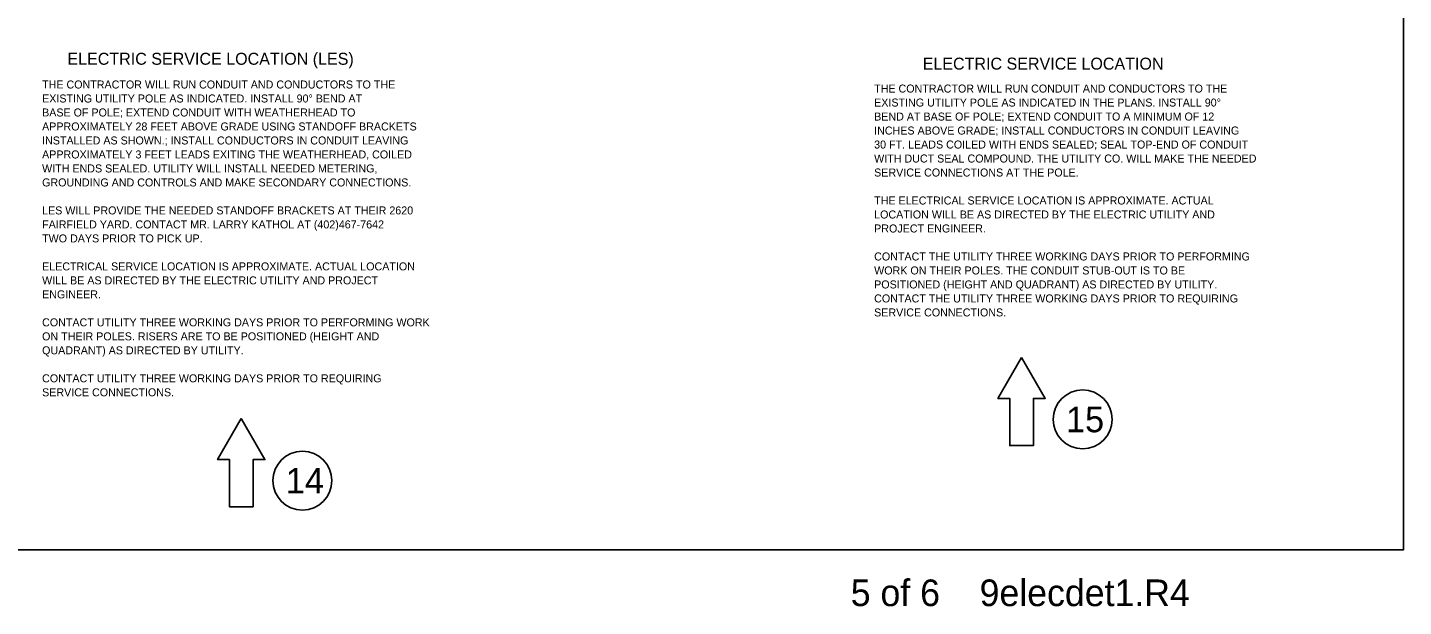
# Model space of a CAD drawing. Extents: x 100006 to 118406, y 96592 to 102182.
# Drawn here: x 106242 to 108306, y 96596 to 97465 of the extents above; entities that cross this region are included whole.
import ezdxf

# ---------------------------------------------------------------- set-up
doc = ezdxf.new("R2010")
doc.units = 0
for name, color, linetype in [('Default', 7, 'Continuous'), ('Level 7', 7, 'Continuous'), ('Level 9', 7, 'Continuous'), ('RD Standard Plans Active', 7, 'Continuous')]:
    doc.layers.add(name, color=color, linetype=linetype)

msp = doc.modelspace()

# ---------------------------------------------------------------- linework, layer by layer
at = {"layer": 'Default'}
msp.add_lwpolyline([(105106.1, 98880.7), (108305.8, 98880.7), (108305.8, 96681.1), (105106.1, 96681.1)], close=True, dxfattribs=at)
at = {"layer": 'Level 9'}
for points in [[(107733, 96969.9), (107697.6, 96908.4), (107715.3, 96908.4), (107715.3, 96837.5), (107750.8, 96837.5), (107750.8, 96908.4), (107768.5, 96908.4)], [(106563, 96878.1), (106527.5, 96816.6), (106545.3, 96816.6), (106545.3, 96745.7), (106580.7, 96745.7), (106580.7, 96816.6), (106598.5, 96816.6)]]:
    msp.add_lwpolyline(points, close=True, dxfattribs=at)
for centre in [(107824.7, 96876.8), (106654.7, 96785)]:
    msp.add_circle(centre, 44.2, dxfattribs=at)

# ---------------------------------------------------------------- texts
at = {"layer": 'Level 7'}
for s, height, p in [('ELECTRIC SERVICE LOCATION (LES)', 18, (106302.3, 97409.1)), ('ELECTRIC SERVICE LOCATION', 18, (107584.8, 97401.8)), ('THE CONTRACTOR WILL RUN CONDUIT AND CONDUCTORS TO THE', 12, (106264.3, 97373.5)), ('THE CONTRACTOR WILL RUN CONDUIT AND CONDUCTORS TO THE', 12, (107512, 97367.4)), ('EXISTING UTILITY POLE AS INDICATED. INSTALL 90° BEND AT', 12, (106264.3, 97352.5)), ('EXISTING UTILITY POLE AS INDICATED IN THE PLANS. INSTALL 90°', 12, (107512, 97346.4)), ('BASE OF POLE; EXTEND CONDUIT WITH WEATHERHEAD TO', 12, (106264.3, 97331.5)), ('BEND AT BASE OF POLE; EXTEND CONDUIT TO A MINIMUM OF 12', 12, (107512, 97325.4)), ('APPROXIMATELY 28 FEET ABOVE GRADE USING STANDOFF BRACKETS', 12, (106264.3, 97310.5)), ('INCHES ABOVE GRADE; INSTALL CONDUCTORS IN CONDUIT LEAVING', 12, (107512, 97304.4)), ('INSTALLED AS SHOWN.; INSTALL CONDUCTORS IN CONDUIT LEAVING', 12, (106264.3, 97289.5)), ('30 FT. LEADS COILED WITH ENDS SEALED; SEAL TOP-END OF CONDUIT', 12, (107512, 97283.4)), ('APPROXIMATELY 3 FEET LEADS EXITING THE WEATHERHEAD, COILED', 12, (106264.3, 97268.5)), ('WITH DUCT SEAL COMPOUND. THE UTILITY CO. WILL MAKE THE NEEDED', 12, (107512, 97262.4)), ('WITH ENDS SEALED. UTILITY WILL INSTALL NEEDED METERING,', 12, (106264.3, 97247.5)), ('SERVICE CONNECTIONS AT THE POLE.', 12, (107512, 97241.4)), ('GROUNDING AND CONTROLS AND MAKE SECONDARY CONNECTIONS.', 12, (106264.3, 97226.5)), ('THE ELECTRICAL SERVICE LOCATION IS APPROXIMATE. ACTUAL', 12, (107512, 97199.4)), ('LES WILL PROVIDE THE NEEDED STANDOFF BRACKETS AT THEIR 2620', 12, (106264.3, 97184.5)), ('LOCATION WILL BE AS DIRECTED BY THE ELECTRIC UTILITY AND', 12, (107512, 97178.4)), ('FAIRFIELD YARD. CONTACT MR. LARRY KATHOL AT (402)467-7642', 12, (106264.3, 97163.5)), ('PROJECT ENGINEER.', 12, (107512, 97157.4)), ('TWO DAYS PRIOR TO PICK UP.', 12, (106264.3, 97142.5)), ('CONTACT THE UTILITY THREE WORKING DAYS PRIOR TO PERFORMING', 12, (107512, 97115.4)), ('ELECTRICAL SERVICE LOCATION IS APPROXIMATE. ACTUAL LOCATION', 12, (106264.3, 97100.5)), ('WORK ON THEIR POLES. THE CONDUIT STUB-OUT IS TO BE', 12, (107512, 97094.4)), ('WILL BE AS DIRECTED BY THE ELECTRIC UTILITY AND PROJECT', 12, (106264.3, 97079.5)), ('POSITIONED (HEIGHT AND QUADRANT) AS DIRECTED BY UTILITY.', 12, (107512, 97073.4)), ('ENGINEER.', 12, (106264.3, 97058.5)), ('CONTACT THE UTILITY THREE WORKING DAYS PRIOR TO REQUIRING', 12, (107512, 97052.4)), ('SERVICE CONNECTIONS.', 12, (107512, 97031.4)), ('CONTACT UTILITY THREE WORKING DAYS PRIOR TO PERFORMING WORK', 12, (106264.3, 97016.5)), ('ON THEIR POLES. RISERS ARE TO BE POSITIONED (HEIGHT AND', 12, (106264.3, 96995.5)), ('QUADRANT) AS DIRECTED BY UTILITY.', 12, (106264.3, 96974.5)), ('CONTACT UTILITY THREE WORKING DAYS PRIOR TO REQUIRING', 12, (106264.3, 96932.5)), ('SERVICE CONNECTIONS.', 12, (106264.3, 96911.5))]:
    msp.add_text(s, height=height, dxfattribs=at).set_placement(p)
at = {"layer": 'Level 9'}
for s, p in [('15', (107799.8, 96857.6)), ('14', (106629.8, 96765.8))]:
    msp.add_text(s, height=38.31, dxfattribs=at).set_placement(p)
at = {"layer": 'RD Standard Plans Active'}
msp.add_text('5 of 6    9elecdet1.R4', height=40, dxfattribs=at).set_placement((107476.9, 96596.6))

doc.saveas('drawing.dxf')
